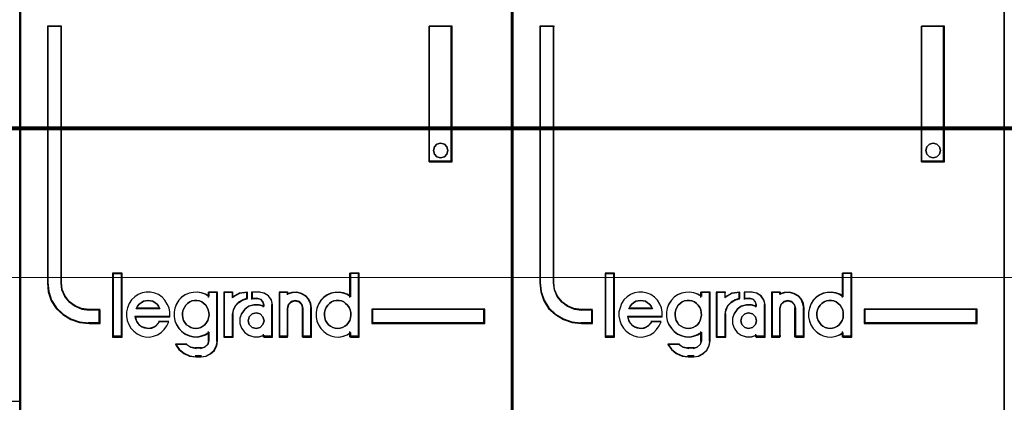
# Model space of a CAD drawing. Header units: millimetres. Extents: x -1290 to 1795, y -4192 to -1311.
# Tile 892 of 1056: x 1442.83 to 1450.02, y -2259.67 to -2256.88. Entities that reach past the tile are written whole.
import ezdxf

# ---------------------------------------------------------------- set-up
doc = ezdxf.new("R2010")
doc.units = ezdxf.units.MM
doc.layers.add('30', color=7, linetype='Continuous')
doc.layers.add('45', color=7, linetype='Continuous')
doc.layers.add('Aparatura', color=7, linetype='Continuous', lineweight=13)

# ---------------------------------------------------------------- blocks, each defined once
blk = doc.blocks.new('*U276')
at = {"layer": '45', "color": 7}
blk.add_lwpolyline([(540.381716, -233.620833), (468.360898, -233.620833), (468.360898, -315.649396), (540.381716, -315.649396), (540.381716, -233.620833)], close=True, dxfattribs=at)
at = {"layer": '45', "color": 139}
blk.add_lwpolyline([(540.381716, -233.620833), (468.360898, -233.620833), (468.360898, -315.649396), (540.381716, -315.649396), (540.381716, -233.620833)], close=True, dxfattribs=at)
blk.add_lwpolyline([(468.360898, -296.841682), (540.381716, -296.841682)], dxfattribs=at)
blk = doc.blocks.new('*U279')
at = {"layer": '45', "color": 7}
for points in [[(135.643266, -383.712671), (117.670287, -383.712671), (117.670287, -465.443183), (135.643266, -465.443183), (135.643266, -383.712671)], [(135.623572, -383.730625), (117.68819, -383.730625), (117.68819, -465.425228), (135.623572, -465.425228), (135.623572, -383.730625)], [(120.593872, -443.793216), (120.593872, -443.30396), (120.191973, -443.30396), (119.920266, -443.265479), (119.682522, -443.161031), (119.473082, -443.012605), (119.308926, -442.809207), (119.201375, -442.567327), (119.173072, -442.303459), (119.173072, -432.92514), (118.669283, -432.92514), (118.669283, -442.303459), (118.703246, -442.638792), (118.810797, -442.957633), (118.991935, -443.237993), (119.240999, -443.468877), (119.529687, -443.64479), (119.846679, -443.754735), (120.191973, -443.793216), (120.593872, -443.793216)], [(132.612261, -432.92514), (132.612261, -437.887863), (133.450129, -437.887863), (133.450129, -432.92514), (132.612261, -432.92514)], [(133.265565, -437.339083), (133.301533, -437.468996), (133.265565, -437.61072), (133.169653, -437.699297), (133.031778, -437.740633), (132.899898, -437.699297), (132.803986, -437.61072), (132.768019, -437.468996), (132.803986, -437.339083), (132.899898, -437.238695), (133.031778, -437.209169), (133.169653, -437.238695), (133.265565, -437.339083)], [(121.379821, -444.267224), (121.379821, -441.976184), (121.073677, -441.976184), (121.073677, -444.267224), (121.379821, -444.267224)], [(134.644269, -443.267138), (130.521172, -443.267138), (130.521172, -443.793216), (134.644269, -443.793216), (134.644269, -443.267138)]]:
    blk.add_lwpolyline(points, close=True, dxfattribs=at)
at = {"layer": '45', "color": 139}
for points in [[(135.643266, -383.712671), (117.670287, -383.712671), (117.670287, -465.443183), (135.643266, -465.443183), (135.643266, -383.712671)], [(133.301533, -437.468996), (133.265565, -437.339083), (133.169653, -437.238695), (133.031778, -437.209169), (132.899898, -437.238695), (132.803986, -437.339083), (132.768019, -437.468996), (132.803986, -437.61072), (132.899898, -437.699297), (133.031778, -437.740633), (133.169653, -437.699297), (133.265565, -437.61072), (133.301533, -437.468996)], [(124.086373, -443.978151), (124.184563, -443.966783), (124.271202, -443.938362), (124.352064, -443.89289), (124.421375, -443.836049), (124.48491, -443.756473), (124.525341, -443.68258), (124.554221, -443.585951), (124.577324, -443.489322), (124.565773, -443.392693), (124.548445, -443.296064), (124.508014, -443.210804), (124.456031, -443.119859), (124.38672, -443.057334), (124.311633, -443.006178), (124.224995, -442.966389), (124.13258, -442.949337), (124.045942, -442.949337), (123.947751, -442.966389), (123.872665, -443.006178), (123.791802, -443.057334), (123.722491, -443.119859), (123.676284, -443.210804), (123.635853, -443.296064), (123.606973, -443.392693), (123.606973, -443.489322), (123.618525, -443.585951), (123.647405, -443.68258), (123.693612, -443.756473), (123.751371, -443.836049), (123.832233, -443.89289), (123.913096, -443.938362), (123.999735, -443.966783), (124.086373, -443.978151)], [(129.269742, -443.978151), (129.362234, -443.966783), (129.448946, -443.938362), (129.535658, -443.89289), (129.605027, -443.836049), (129.662835, -443.756473), (129.714862, -443.68258), (129.743766, -443.585951), (129.749546, -443.489322), (129.749546, -443.392693), (129.732204, -443.296064), (129.691739, -443.210804), (129.633931, -443.119859), (129.564561, -443.057334), (129.495192, -443.006178), (129.40848, -442.966389), (129.321769, -442.949337), (129.223496, -442.949337), (129.136784, -442.966389), (129.050072, -443.006178), (128.969141, -443.057334), (128.911334, -443.119859), (128.853526, -443.210804), (128.81306, -443.296064), (128.789937, -443.392693), (128.789937, -443.489322), (128.801499, -443.585951), (128.830403, -443.68258), (128.88243, -443.756473), (128.940237, -443.836049), (129.009607, -443.89289), (129.096318, -443.938362), (129.18303, -443.966783), (129.269742, -443.978151)], [(126.586059, -443.690873), (126.544498, -443.550165), (126.437627, -443.444635), (126.295132, -443.403595), (126.152638, -443.444635), (126.045767, -443.550165), (126.004206, -443.690873), (126.045767, -443.83158), (126.152638, -443.937111), (126.295132, -443.978151), (126.437627, -443.937111), (126.544498, -443.83158), (126.586059, -443.690873)]]:
    blk.add_lwpolyline(points, close=True, dxfattribs=at)
for points in [[(118.669283, -432.92514), (118.669283, -442.308349)], [(118.669283, -432.92514), (119.201007, -432.92514)], [(119.16162, -432.92514), (119.16162, -442.308349)], [(132.612261, -437.887863), (132.612261, -432.92514)], [(132.612261, -432.92514), (133.450129, -432.92514)], [(133.412532, -437.887863), (133.412532, -432.92514)], [(132.612261, -437.850158), (133.450129, -437.850158)], [(118.669283, -442.270644), (118.703425, -442.613363), (118.811543, -442.939227), (118.993636, -443.225763), (119.244014, -443.461733), (119.534225, -443.64152), (119.852888, -443.753887), (120.200003, -443.793216)], [(119.16162, -442.270644), (119.190464, -442.5434), (119.300071, -442.793426), (119.467366, -443.003675), (119.680811, -443.157101), (119.923101, -443.265067), (120.200003, -443.304843)], [(121.053983, -441.958229), (121.053983, -444.285179)], [(121.053983, -441.958229), (121.397724, -441.958229)], [(121.360127, -441.958229), (121.360127, -444.285179)], [(129.710159, -441.958229), (129.710159, -442.839813)], [(129.710159, -441.958229), (130.061061, -441.958229)], [(130.021674, -441.958229), (130.021674, -444.285179)], [(123.141491, -443.545046), (123.141491, -443.382442), (123.113027, -443.219837), (123.050404, -443.07966), (122.96501, -442.945091), (122.862537, -442.832949), (122.725906, -442.737629), (122.589276, -442.681559), (122.435566, -442.642309), (122.281856, -442.642309), (122.128147, -442.670345), (121.985823, -442.726415), (121.860578, -442.821735), (121.741027, -442.928269), (121.655632, -443.062839), (121.598703, -443.21423), (121.558852, -443.36562), (121.558852, -443.528225), (121.587317, -443.679616), (121.644246, -443.831007), (121.723948, -443.959969), (121.826421, -444.077717), (121.951666, -444.173037), (122.099682, -444.240322), (122.242006, -444.273965), (122.395715, -444.285179), (122.549425, -444.257143), (122.697442, -444.201073), (122.828379, -444.116967), (122.936545, -444.010433), (123.033325, -443.875863), (123.101641, -443.735687)], [(124.577324, -442.804914), (124.439982, -442.720808), (124.296916, -442.670345), (124.148128, -442.642309), (123.993618, -442.653523), (123.850552, -442.681559), (123.701764, -442.748843), (123.575867, -442.832949), (123.47286, -442.945091), (123.381298, -443.07966), (123.324072, -443.231051), (123.295458, -443.382442), (123.295458, -443.545046), (123.324072, -443.696437), (123.381298, -443.836614), (123.47286, -443.971183), (123.575867, -444.083324), (123.701764, -444.178644), (123.850552, -444.240322), (123.993618, -444.273965), (124.148128, -444.285179), (124.296916, -444.257143), (124.439982, -444.201073), (124.577324, -444.116967)], [(124.539728, -442.642309), (124.539728, -442.839813)], [(124.539728, -442.642309), (124.888839, -442.642309)], [(124.849452, -442.642309), (124.849452, -444.432409)], [(125.110839, -442.642309), (125.110839, -444.285179)], [(125.110839, -442.642309), (125.45995, -442.642309)], [(125.975561, -442.642309), (125.684086, -442.689339), (125.422353, -442.850586)], [(125.422353, -442.642309), (125.422353, -442.850586)], [(125.937964, -442.642309), (125.937964, -442.909837)], [(126.131318, -442.642309), (126.131318, -442.909837)], [(126.42493, -442.642309), (126.131318, -442.642309)], [(126.897574, -443.134272), (126.855554, -442.9446), (126.7415, -442.784564), (126.579424, -442.6838), (126.387334, -442.642309)], [(127.130315, -442.642309), (127.130315, -444.285179)], [(127.130315, -442.642309), (127.468684, -442.642309)], [(128.322665, -443.256365), (128.293717, -443.080921), (128.224244, -442.911324), (128.108455, -442.782665), (127.952139, -442.694943), (127.784245, -442.642309), (127.598982, -442.654006), (127.431088, -442.712487)], [(127.431088, -442.642309), (127.431088, -442.746447)], [(129.749546, -442.804914), (129.623544, -442.720808), (129.480359, -442.670345), (129.32572, -442.642309), (129.17108, -442.653523), (129.022168, -442.681559), (128.890438, -442.748843), (128.764435, -442.832949), (128.655615, -442.945091), (128.569704, -443.07966), (128.51243, -443.231051), (128.483793, -443.382442), (128.483793, -443.545046), (128.51243, -443.696437), (128.569704, -443.836614), (128.655615, -443.971183), (128.764435, -444.083324), (128.890438, -444.178644), (129.022168, -444.240322), (129.17108, -444.273965), (129.32572, -444.285179), (129.480359, -444.257143), (129.623544, -444.201073), (129.749546, -444.116967)], [(122.779848, -443.256365), (122.733419, -443.162377), (122.675384, -443.087187), (122.605742, -443.03706), (122.524493, -442.980667), (122.437441, -442.961869), (122.350388, -442.949337), (122.263335, -442.961869), (122.182086, -442.980667), (122.095034, -443.03706), (122.025392, -443.087187), (121.967357, -443.162377), (121.915125, -443.256365)], [(125.975561, -442.872131), (125.803055, -442.924805), (125.654344, -443.012594), (125.529426, -443.141351), (125.452096, -443.311076), (125.422353, -443.480801)], [(126.131318, -442.872131), (126.353318, -442.872131)], [(126.586059, -443.134272), (126.541002, -443.006399), (126.444453, -442.9041), (126.315721, -442.872131)], [(128.01294, -443.256365), (127.971379, -443.099718), (127.876383, -442.993198), (127.722014, -442.949337), (127.579519, -442.993198), (127.472649, -443.099718), (127.431088, -443.256365)], [(120.160616, -443.267138), (120.593872, -443.267138)], [(120.554485, -443.267138), (120.554485, -443.793216)], [(120.554485, -443.267138), (120.554485, -443.793216)], [(121.915125, -443.216865), (122.779848, -443.216865)], [(126.586059, -443.163994), (126.40062, -443.10734), (126.215181, -443.10734), (126.023947, -443.163994), (125.879072, -443.271636), (125.763173, -443.424601), (125.705223, -443.594562), (125.705223, -443.787184), (125.763173, -443.957145), (125.879072, -444.115775), (126.023947, -444.217752), (126.215181, -444.274406), (126.40062, -444.274406), (126.586059, -444.217752)], [(126.548462, -443.096567), (126.548462, -443.200705)], [(126.858187, -443.096567), (126.858187, -444.285179)], [(127.431088, -443.216865), (127.431088, -444.285179)], [(127.973553, -443.216865), (127.973553, -444.285179)], [(128.285068, -443.216865), (128.285068, -444.285179)], [(130.521172, -443.267138), (134.644269, -443.267138)], [(130.521172, -443.267138), (130.521172, -443.793216)], [(134.604882, -443.793216), (134.604882, -443.267138)], [(121.870367, -443.523893), (123.141491, -443.523893)], [(121.870367, -443.523893), (121.899373, -443.613549), (121.928378, -443.703205), (121.986389, -443.786884), (122.0444, -443.858609), (122.125615, -443.91838), (122.212631, -443.948265), (122.299648, -443.966196), (122.392465, -443.978151), (122.479481, -443.960219), (122.554896, -443.930334), (122.636111, -443.87654), (122.705724, -443.804815), (122.763735, -443.727113)], [(122.724348, -443.710623), (123.102104, -443.710623)], [(125.110839, -444.285179), (125.45995, -444.285179), (125.45995, -443.4413)], [(120.160616, -443.753715), (120.593872, -443.753715)], [(124.539728, -444.082289), (124.539728, -444.432409)], [(129.710159, -444.082289), (129.710159, -444.285179)], [(130.521172, -443.753715), (134.644269, -443.753715)], [(121.053983, -444.247473), (121.397724, -444.247473)], [(124.2676, -445.008759), (124.45693, -444.979519), (124.622594, -444.891796), (124.764591, -444.763137), (124.85334, -444.581844), (124.888839, -444.394703)], [(124.2676, -444.701731), (124.412981, -444.65787), (124.533078, -444.55135), (124.577324, -444.394703)], [(126.548462, -444.181041), (126.548462, -444.285179)], [(126.548462, -444.247473), (126.897574, -444.247473)], [(127.130315, -444.247473), (127.468684, -444.247473)], [(127.973553, -444.247473), (128.322665, -444.247473)], [(129.710159, -444.247473), (130.061061, -444.247473)], [(123.345587, -444.532956), (123.480205, -444.729225), (123.661647, -444.877913), (123.878206, -444.979022), (124.106471, -445.008759)], [(123.345587, -444.532956), (123.768102, -444.532956)], [(123.728715, -444.532956), (123.908304, -444.652505), (124.106471, -444.701731)], [(124.067084, -444.664026), (124.305196, -444.664026)], [(124.305196, -444.971054), (124.067084, -444.971054)]]:
    blk.add_lwpolyline(points, dxfattribs=at)
at = {"layer": '45', "color": 1}
for points in [[(120.593872, -443.793216), (120.593872, -443.30396), (120.191973, -443.30396), (119.920266, -443.265479), (119.682522, -443.161031), (119.473082, -443.012605), (119.308926, -442.809207), (119.201375, -442.567327), (119.173072, -442.303459), (119.173072, -432.92514), (118.669283, -432.92514), (118.669283, -442.303459), (118.703246, -442.638792), (118.810797, -442.957633), (118.991935, -443.237993), (119.240999, -443.468877), (119.529687, -443.64479), (119.846679, -443.754735), (120.191973, -443.793216), (120.593872, -443.793216)], [(120.575969, -443.773465), (120.575969, -443.285988), (120.181547, -443.285988), (119.914895, -443.247647), (119.681575, -443.143578), (119.476031, -442.995692), (119.314929, -442.793033), (119.209379, -442.552033), (119.181603, -442.289123), (119.181603, -432.944891), (118.687186, -432.944891), (118.687186, -442.289123), (118.720517, -442.623237), (118.826067, -442.940919), (119.003835, -443.22026), (119.248266, -443.450306), (119.531583, -443.625579), (119.842677, -443.735124), (120.181547, -443.773465), (120.575969, -443.773465)], [(134.644269, -443.267138), (130.521172, -443.267138), (130.521172, -443.793216), (134.644269, -443.793216), (134.644269, -443.267138)]]:
    blk.add_lwpolyline(points, close=True, dxfattribs=at)
at = {"layer": '45', "color": 59}
for points in [[(132.612261, -432.92514), (132.612261, -437.887863), (133.450129, -437.887863), (133.450129, -432.92514), (132.612261, -432.92514)], [(133.265565, -437.339083), (133.301533, -437.468996), (133.265565, -437.61072), (133.169653, -437.699297), (133.031778, -437.740633), (132.899898, -437.699297), (132.803986, -437.61072), (132.768019, -437.468996), (132.803986, -437.339083), (132.899898, -437.238695), (133.031778, -437.209169), (133.169653, -437.238695), (133.265565, -437.339083)], [(121.397724, -444.285179), (121.397724, -441.958229), (121.053983, -441.958229), (121.053983, -444.285179), (121.397724, -444.285179)], [(128.483793, -443.388913), (128.483793, -443.550353), (128.512264, -443.700658), (128.569205, -443.839829), (128.654616, -443.973434), (128.762805, -444.084772), (128.888075, -444.179408), (129.019039, -444.240644), (129.167086, -444.274045), (129.320827, -444.285179), (129.474568, -444.257344), (129.616921, -444.201676), (129.742191, -444.118173), (129.742191, -444.285179), (130.061061, -444.285179), (130.061061, -441.958229), (129.742191, -441.958229), (129.742191, -442.815526), (129.616921, -442.732023), (129.474568, -442.681922), (129.320827, -442.654087), (129.167086, -442.665221), (129.019039, -442.693055), (128.888075, -442.759858), (128.762805, -442.843361), (128.654616, -442.954698), (128.569205, -443.088303), (128.512264, -443.238608), (128.483793, -443.388913)], [(121.558852, -443.528225), (121.587317, -443.679616), (121.644246, -443.831007), (121.723948, -443.959969), (121.826421, -444.077717), (121.951666, -444.173037), (122.099682, -444.240322), (122.242006, -444.273965), (122.395715, -444.285179), (122.549425, -444.257143), (122.697442, -444.201073), (122.828379, -444.116967), (122.936545, -444.010433), (123.033325, -443.875863), (123.101641, -443.735687), (122.754371, -443.735687), (122.697442, -443.808578), (122.629126, -443.875863), (122.549425, -443.926327), (122.475417, -443.954362), (122.390022, -443.971183), (122.298935, -443.959969), (122.213541, -443.943148), (122.128147, -443.915113), (122.048446, -443.859042), (121.991516, -443.791757), (121.934587, -443.713258), (121.906122, -443.629152), (121.877657, -443.545046), (123.141491, -443.545046), (123.141491, -443.382442), (123.113027, -443.219837), (123.050404, -443.07966), (122.96501, -442.945091), (122.862537, -442.832949), (122.725906, -442.737629), (122.589276, -442.681559), (122.435566, -442.642309), (122.281856, -442.642309), (122.128147, -442.670345), (121.985823, -442.726415), (121.860578, -442.821735), (121.741027, -442.928269), (121.655632, -443.062839), (121.598703, -443.21423), (121.558852, -443.36562), (121.558852, -443.528225)], [(123.380818, -443.076622), (123.323912, -443.226962), (123.295458, -443.377301), (123.295458, -443.538776), (123.323912, -443.689115), (123.380818, -443.828318), (123.471868, -443.961953), (123.5743, -444.073316), (123.699494, -444.167974), (123.847451, -444.229223), (123.989717, -444.262632), (124.143365, -444.273768), (124.291322, -444.245927), (124.433588, -444.190246), (124.570163, -444.106724), (124.570163, -444.424107), (124.530329, -444.56331), (124.422206, -444.657968), (124.291322, -444.696945), (124.086458, -444.696945), (123.904358, -444.657968), (123.739329, -444.56331), (123.346674, -444.56331), (123.477559, -444.747058), (123.653969, -444.886261), (123.864523, -444.980919), (124.086458, -445.008759), (124.291322, -445.008759), (124.473422, -444.980919), (124.63276, -444.897397), (124.769336, -444.774898), (124.854696, -444.602287), (124.888839, -444.424107), (124.888839, -442.642309), (124.570163, -442.642309), (124.570163, -442.803785), (124.433588, -442.720263), (124.291322, -442.67015), (124.143365, -442.642309), (123.989717, -442.653445), (123.847451, -442.681286), (123.699494, -442.748103), (123.5743, -442.831625), (123.471868, -442.942988), (123.380818, -443.076622)], [(125.110839, -442.642309), (125.110839, -444.285179), (125.435835, -444.285179), (125.435835, -443.46094), (125.464852, -443.298336), (125.540298, -443.135731), (125.662172, -443.012375), (125.807259, -442.928269), (125.975561, -442.877806), (125.975561, -442.642309), (125.691189, -442.681559), (125.435835, -442.816128), (125.435835, -442.642309), (125.110839, -442.642309)], [(125.128742, -442.660264), (125.128742, -444.267224), (125.440281, -444.267224), (125.440281, -443.461002), (125.468097, -443.301951), (125.540418, -443.1429), (125.657245, -443.022241), (125.796325, -442.939974), (125.957658, -442.890613), (125.957658, -442.660264), (125.685061, -442.698656), (125.440281, -442.830284), (125.440281, -442.660264), (125.128742, -442.660264)], [(125.762548, -443.432905), (125.705223, -443.601117), (125.705223, -443.791757), (125.762548, -443.959969), (125.877197, -444.116967), (126.020508, -444.217894), (126.209679, -444.273965), (126.393118, -444.273965), (126.576556, -444.217894), (126.576556, -444.285179), (126.897574, -444.285179), (126.897574, -443.107695), (126.857446, -442.928269), (126.74853, -442.776879), (126.593754, -442.681559), (126.410315, -442.642309), (126.146622, -442.642309), (126.146622, -442.877806), (126.335793, -442.877806), (126.450442, -442.905841), (126.536429, -442.995554), (126.576556, -443.107695), (126.576556, -443.17498), (126.393118, -443.11891), (126.209679, -443.11891), (126.020508, -443.17498), (125.877197, -443.281514), (125.762548, -443.432905)], [(127.130315, -442.642309), (127.130315, -444.285179), (127.439867, -444.285179), (127.439867, -443.231051), (127.479994, -443.090874), (127.583178, -442.995554), (127.720757, -442.956305), (127.869801, -442.995554), (127.96152, -443.090874), (128.001647, -443.231051), (128.001647, -444.285179), (128.322665, -444.285179), (128.322665, -443.231051), (128.294003, -443.062839), (128.225213, -442.900234), (128.110564, -442.776879), (127.955788, -442.692773), (127.789547, -442.642309), (127.606108, -442.653523), (127.439867, -442.709594), (127.439867, -442.642309), (127.130315, -442.642309)], [(127.150008, -442.660264), (127.150008, -444.267224), (127.4498, -444.267224), (127.4498, -443.236137), (127.488662, -443.099024), (127.588592, -443.005788), (127.721833, -442.967396), (127.866177, -443.005788), (127.955005, -443.099024), (127.993866, -443.236137), (127.993866, -444.267224), (128.304762, -444.267224), (128.304762, -443.236137), (128.277003, -443.071602), (128.210383, -442.912551), (128.099349, -442.791892), (127.949453, -442.709625), (127.788454, -442.660264), (127.610799, -442.671233), (127.4498, -442.726078), (127.4498, -442.660264), (127.150008, -442.660264)], [(122.733419, -443.162377), (122.779848, -443.256365), (121.915125, -443.256365), (121.967357, -443.162377), (122.025392, -443.087187), (122.095034, -443.03706), (122.182086, -442.980667), (122.263335, -442.961869), (122.350388, -442.949337), (122.437441, -442.961869), (122.524493, -442.980667), (122.605742, -443.03706), (122.675384, -443.087187), (122.733419, -443.162377)], [(122.779848, -443.256365), (121.915125, -443.256365), (121.967357, -443.162377), (122.025392, -443.087187), (122.095034, -443.03706), (122.182086, -442.980667), (122.263335, -442.961869), (122.350388, -442.949337), (122.437441, -442.961869), (122.524493, -442.980667), (122.605742, -443.03706), (122.675384, -443.087187), (122.733419, -443.162377), (122.779848, -443.256365)], [(124.48491, -443.756473), (124.421375, -443.836049), (124.352064, -443.89289), (124.271202, -443.938362), (124.184563, -443.966783), (124.086373, -443.978151), (123.999735, -443.966783), (123.913096, -443.938362), (123.832233, -443.89289), (123.751371, -443.836049), (123.693612, -443.756473), (123.647405, -443.68258), (123.618525, -443.585951), (123.606973, -443.489322), (123.606973, -443.392693), (123.635853, -443.296064), (123.676284, -443.210804), (123.722491, -443.119859), (123.791802, -443.057334), (123.872665, -443.006178), (123.947751, -442.966389), (124.045942, -442.949337), (124.13258, -442.949337), (124.224995, -442.966389), (124.311633, -443.006178), (124.38672, -443.057334), (124.456031, -443.119859), (124.508014, -443.210804), (124.548445, -443.296064), (124.565773, -443.392693), (124.577324, -443.489322), (124.554221, -443.585951), (124.525341, -443.68258), (124.48491, -443.756473)], [(123.676284, -443.210804), (123.722491, -443.119859), (123.791802, -443.057334), (123.872665, -443.006178), (123.947751, -442.966389), (124.045942, -442.949337), (124.13258, -442.949337), (124.224995, -442.966389), (124.311633, -443.006178), (124.38672, -443.057334), (124.456031, -443.119859), (124.508014, -443.210804), (124.548445, -443.296064), (124.565773, -443.392693), (124.577324, -443.489322), (124.554221, -443.585951), (124.525341, -443.68258), (124.48491, -443.756473), (124.421375, -443.836049), (124.352064, -443.89289), (124.271202, -443.938362), (124.184563, -443.966783), (124.086373, -443.978151), (123.999735, -443.966783), (123.913096, -443.938362), (123.832233, -443.89289), (123.751371, -443.836049), (123.693612, -443.756473), (123.647405, -443.68258), (123.618525, -443.585951), (123.606973, -443.489322), (123.606973, -443.392693), (123.635853, -443.296064), (123.676284, -443.210804)], [(129.40848, -442.966389), (129.495192, -443.006178), (129.564561, -443.057334), (129.633931, -443.119859), (129.691739, -443.210804), (129.732204, -443.296064), (129.749546, -443.392693), (129.749546, -443.489322), (129.743766, -443.585951), (129.714862, -443.68258), (129.662835, -443.756473), (129.605027, -443.836049), (129.535658, -443.89289), (129.448946, -443.938362), (129.362234, -443.966783), (129.269742, -443.978151), (129.18303, -443.966783), (129.096318, -443.938362), (129.009607, -443.89289), (128.940237, -443.836049), (128.88243, -443.756473), (128.830403, -443.68258), (128.801499, -443.585951), (128.789937, -443.489322), (128.789937, -443.392693), (128.81306, -443.296064), (128.853526, -443.210804), (128.911334, -443.119859), (128.969141, -443.057334), (129.050072, -443.006178), (129.136784, -442.966389), (129.223496, -442.949337), (129.321769, -442.949337), (129.40848, -442.966389)], [(128.81306, -443.296064), (128.853526, -443.210804), (128.911334, -443.119859), (128.969141, -443.057334), (129.050072, -443.006178), (129.136784, -442.966389), (129.223496, -442.949337), (129.321769, -442.949337), (129.40848, -442.966389), (129.495192, -443.006178), (129.564561, -443.057334), (129.633931, -443.119859), (129.691739, -443.210804), (129.732204, -443.296064), (129.749546, -443.392693), (129.749546, -443.489322), (129.743766, -443.585951), (129.714862, -443.68258), (129.662835, -443.756473), (129.605027, -443.836049), (129.535658, -443.89289), (129.448946, -443.938362), (129.362234, -443.966783), (129.269742, -443.978151), (129.18303, -443.966783), (129.096318, -443.938362), (129.009607, -443.89289), (128.940237, -443.836049), (128.88243, -443.756473), (128.830403, -443.68258), (128.801499, -443.585951), (128.789937, -443.489322), (128.789937, -443.392693), (128.81306, -443.296064)], [(134.624576, -443.285093), (130.539076, -443.285093), (130.539076, -443.773465), (134.624576, -443.773465), (134.624576, -443.285093)], [(126.544498, -443.550165), (126.586059, -443.690873), (126.544498, -443.83158), (126.437627, -443.937111), (126.295132, -443.978151), (126.152638, -443.937111), (126.045767, -443.83158), (126.004206, -443.690873), (126.045767, -443.550165), (126.152638, -443.444635), (126.295132, -443.403595), (126.437627, -443.444635), (126.544498, -443.550165)], [(126.004206, -443.690873), (126.045767, -443.550165), (126.152638, -443.444635), (126.295132, -443.403595), (126.437627, -443.444635), (126.544498, -443.550165), (126.586059, -443.690873), (126.544498, -443.83158), (126.437627, -443.937111), (126.295132, -443.978151), (126.152638, -443.937111), (126.045767, -443.83158), (126.004206, -443.690873)]]:
    blk.add_lwpolyline(points, close=True, dxfattribs=at)
blk = doc.blocks.new('*U280')
at = {"layer": '45', "color": 7}
for points in [[(153.628777, -383.712671), (135.655798, -383.712671), (135.655798, -465.443183), (153.628777, -465.443183), (153.628777, -383.712671)], [(138.579383, -443.793216), (138.579383, -443.30396), (138.177484, -443.30396), (137.905777, -443.265479), (137.668034, -443.161031), (137.458593, -443.012605), (137.294437, -442.809207), (137.186886, -442.567327), (137.158583, -442.303459), (137.158583, -432.92514), (136.654794, -432.92514), (136.654794, -442.303459), (136.688757, -442.638792), (136.796308, -442.957633), (136.977446, -443.237993), (137.22651, -443.468877), (137.515198, -443.64479), (137.83219, -443.754735), (138.177484, -443.793216), (138.579383, -443.793216)], [(150.599562, -432.92514), (150.599562, -437.887863), (151.43743, -437.887863), (151.43743, -432.92514), (150.599562, -432.92514)], [(151.251197, -437.339083), (151.287044, -437.468996), (151.251197, -437.61072), (151.155606, -437.699297), (151.018195, -437.740633), (150.886757, -437.699297), (150.791166, -437.61072), (150.75532, -437.468996), (150.791166, -437.339083), (150.886757, -437.238695), (151.018195, -437.209169), (151.155606, -437.238695), (151.251197, -437.339083)], [(139.367122, -444.267224), (139.367122, -441.976184), (139.059188, -441.976184), (139.059188, -444.267224), (139.367122, -444.267224)], [(152.62978, -443.267138), (148.506683, -443.267138), (148.506683, -443.793216), (152.62978, -443.793216), (152.62978, -443.267138)]]:
    blk.add_lwpolyline(points, close=True, dxfattribs=at)
at = {"layer": '45', "color": 139}
for points in [[(153.628777, -383.712671), (135.655798, -383.712671), (135.655798, -465.443183), (153.628777, -465.443183), (153.628777, -383.712671)], [(151.287044, -437.468996), (151.251197, -437.339083), (151.155606, -437.238695), (151.018195, -437.209169), (150.886757, -437.238695), (150.791166, -437.339083), (150.75532, -437.468996), (150.791166, -437.61072), (150.886757, -437.699297), (151.018195, -437.740633), (151.155606, -437.699297), (151.251197, -437.61072), (151.287044, -437.468996)], [(142.073674, -443.978151), (142.171865, -443.966783), (142.258503, -443.938362), (142.339366, -443.89289), (142.408677, -443.836049), (142.472211, -443.756473), (142.512643, -443.68258), (142.541522, -443.585951), (142.564626, -443.489322), (142.553074, -443.392693), (142.535746, -443.296064), (142.495315, -443.210804), (142.443332, -443.119859), (142.374021, -443.057334), (142.298934, -443.006178), (142.212296, -442.966389), (142.119882, -442.949337), (142.033243, -442.949337), (141.935053, -442.966389), (141.859966, -443.006178), (141.779104, -443.057334), (141.709793, -443.119859), (141.663586, -443.210804), (141.623154, -443.296064), (141.594275, -443.392693), (141.594275, -443.489322), (141.605827, -443.585951), (141.634706, -443.68258), (141.680913, -443.756473), (141.738672, -443.836049), (141.819535, -443.89289), (141.900397, -443.938362), (141.987036, -443.966783), (142.073674, -443.978151)], [(147.256148, -443.978151), (147.348813, -443.966783), (147.435686, -443.938362), (147.52256, -443.89289), (147.592059, -443.836049), (147.649974, -443.756473), (147.702098, -443.68258), (147.731056, -443.585951), (147.736848, -443.489322), (147.736848, -443.392693), (147.719473, -443.296064), (147.678932, -443.210804), (147.621016, -443.119859), (147.551518, -443.057334), (147.482019, -443.006178), (147.395146, -442.966389), (147.308272, -442.949337), (147.209815, -442.949337), (147.122942, -442.966389), (147.036069, -443.006178), (146.954987, -443.057334), (146.897071, -443.119859), (146.839155, -443.210804), (146.798615, -443.296064), (146.775448, -443.392693), (146.775448, -443.489322), (146.787031, -443.585951), (146.815989, -443.68258), (146.868113, -443.756473), (146.926029, -443.836049), (146.995528, -443.89289), (147.082401, -443.938362), (147.169275, -443.966783), (147.256148, -443.978151)], [(144.57336, -443.690873), (144.531799, -443.550165), (144.424928, -443.444635), (144.282434, -443.403595), (144.139939, -443.444635), (144.033068, -443.550165), (143.991507, -443.690873), (144.033068, -443.83158), (144.139939, -443.937111), (144.282434, -443.978151), (144.424928, -443.937111), (144.531799, -443.83158), (144.57336, -443.690873)]]:
    blk.add_lwpolyline(points, close=True, dxfattribs=at)
at = {"layer": '45', "color": 59}
for points in [[(153.610873, -383.730625), (135.673701, -383.730625), (135.673701, -465.425228), (153.610873, -465.425228), (153.610873, -383.730625)], [(150.599562, -432.92514), (150.599562, -437.887863), (151.43743, -437.887863), (151.43743, -432.92514), (150.599562, -432.92514)], [(151.251197, -437.339083), (151.287044, -437.468996), (151.251197, -437.61072), (151.155606, -437.699297), (151.018195, -437.740633), (150.886757, -437.699297), (150.791166, -437.61072), (150.75532, -437.468996), (150.791166, -437.339083), (150.886757, -437.238695), (151.018195, -437.209169), (151.155606, -437.238695), (151.251197, -437.339083)], [(139.385025, -444.285179), (139.385025, -441.958229), (139.041285, -441.958229), (139.041285, -444.285179), (139.385025, -444.285179)], [(146.471095, -443.388913), (146.471095, -443.550353), (146.499533, -443.700658), (146.556409, -443.839829), (146.641724, -443.973434), (146.749789, -444.084772), (146.874917, -444.179408), (147.005733, -444.240644), (147.153612, -444.274045), (147.307178, -444.285179), (147.460745, -444.257344), (147.602936, -444.201676), (147.728064, -444.118173), (147.728064, -444.285179), (148.046572, -444.285179), (148.046572, -441.958229), (147.728064, -441.958229), (147.728064, -442.815526), (147.602936, -442.732023), (147.460745, -442.681922), (147.307178, -442.654087), (147.153612, -442.665221), (147.005733, -442.693055), (146.874917, -442.759858), (146.749789, -442.843361), (146.641724, -442.954698), (146.556409, -443.088303), (146.499533, -443.238608), (146.471095, -443.388913)], [(139.546154, -443.528225), (139.574586, -443.679616), (139.631451, -443.831007), (139.711062, -443.959969), (139.813419, -444.077717), (139.938523, -444.173037), (140.086372, -444.240322), (140.228534, -444.273965), (140.38207, -444.285179), (140.535606, -444.257143), (140.683455, -444.201073), (140.814245, -444.116967), (140.922288, -444.010433), (141.018959, -443.875863), (141.087197, -443.735687), (140.74032, -443.735687), (140.683455, -443.808578), (140.615217, -443.875863), (140.535606, -443.926327), (140.461681, -443.954362), (140.376384, -443.971183), (140.285399, -443.959969), (140.200102, -443.943148), (140.114804, -443.915113), (140.035193, -443.859042), (139.978328, -443.791757), (139.921463, -443.713258), (139.893031, -443.629152), (139.864598, -443.545046), (141.127002, -443.545046), (141.127002, -443.382442), (141.09857, -443.219837), (141.036018, -443.07966), (140.950721, -442.945091), (140.848364, -442.832949), (140.711887, -442.737629), (140.575411, -442.681559), (140.421876, -442.642309), (140.26834, -442.642309), (140.114804, -442.670345), (139.972642, -442.726415), (139.847538, -442.821735), (139.728122, -442.928269), (139.642824, -443.062839), (139.585959, -443.21423), (139.546154, -443.36562), (139.546154, -443.528225)], [(141.368024, -443.076622), (141.311181, -443.226962), (141.28276, -443.377301), (141.28276, -443.538776), (141.311181, -443.689115), (141.368024, -443.828318), (141.458972, -443.961953), (141.561288, -444.073316), (141.686342, -444.167974), (141.834132, -444.229223), (141.976239, -444.262632), (142.129713, -444.273768), (142.277504, -444.245927), (142.41961, -444.190246), (142.556032, -444.106724), (142.556032, -444.424107), (142.516243, -444.56331), (142.408242, -444.657968), (142.277504, -444.696945), (142.072871, -444.696945), (141.890975, -444.657968), (141.726131, -444.56331), (141.333918, -444.56331), (141.464656, -444.747058), (141.640868, -444.886261), (141.851185, -444.980919), (142.072871, -445.008759), (142.277504, -445.008759), (142.4594, -444.980919), (142.618559, -444.897397), (142.754981, -444.774898), (142.840245, -444.602287), (142.87435, -444.424107), (142.87435, -442.642309), (142.556032, -442.642309), (142.556032, -442.803785), (142.41961, -442.720263), (142.277504, -442.67015), (142.129713, -442.642309), (141.976239, -442.653445), (141.834132, -442.681286), (141.686342, -442.748103), (141.561288, -442.831625), (141.458972, -442.942988), (141.368024, -443.076622)], [(143.09814, -442.642309), (143.09814, -444.285179), (143.423136, -444.285179), (143.423136, -443.46094), (143.452154, -443.298336), (143.527599, -443.135731), (143.649473, -443.012375), (143.794561, -442.928269), (143.962862, -442.877806), (143.962862, -442.642309), (143.678491, -442.681559), (143.423136, -442.816128), (143.423136, -442.642309), (143.09814, -442.642309)], [(143.116043, -442.660264), (143.116043, -444.267224), (143.427582, -444.267224), (143.427582, -443.461002), (143.455398, -443.301951), (143.52772, -443.1429), (143.644547, -443.022241), (143.783627, -442.939974), (143.944959, -442.890613), (143.944959, -442.660264), (143.672363, -442.698656), (143.427582, -442.830284), (143.427582, -442.660264), (143.116043, -442.660264)], [(143.748059, -443.432905), (143.690734, -443.601117), (143.690734, -443.791757), (143.748059, -443.959969), (143.862708, -444.116967), (144.006019, -444.217894), (144.19519, -444.273965), (144.378629, -444.273965), (144.562067, -444.217894), (144.562067, -444.285179), (144.883085, -444.285179), (144.883085, -443.107695), (144.842957, -442.928269), (144.734041, -442.776879), (144.579265, -442.681559), (144.395826, -442.642309), (144.132133, -442.642309), (144.132133, -442.877806), (144.321304, -442.877806), (144.435953, -442.905841), (144.52194, -442.995554), (144.562067, -443.107695), (144.562067, -443.17498), (144.378629, -443.11891), (144.19519, -443.11891), (144.006019, -443.17498), (143.862708, -443.281514), (143.748059, -443.432905)], [(145.117616, -442.642309), (145.117616, -444.285179), (145.427168, -444.285179), (145.427168, -443.231051), (145.467296, -443.090874), (145.57048, -442.995554), (145.708059, -442.956305), (145.857102, -442.995554), (145.948822, -443.090874), (145.988949, -443.231051), (145.988949, -444.285179), (146.309966, -444.285179), (146.309966, -443.231051), (146.281304, -443.062839), (146.212514, -442.900234), (146.097865, -442.776879), (145.943089, -442.692773), (145.776848, -442.642309), (145.59341, -442.653523), (145.427168, -442.709594), (145.427168, -442.642309), (145.117616, -442.642309)], [(145.135519, -442.660264), (145.135519, -444.267224), (145.435776, -444.267224), (145.435776, -443.236137), (145.474698, -443.099024), (145.574783, -443.005788), (145.708231, -442.967396), (145.852799, -443.005788), (145.941764, -443.099024), (145.980686, -443.236137), (145.980686, -444.267224), (146.292063, -444.267224), (146.292063, -443.236137), (146.264261, -443.071602), (146.197538, -442.912551), (146.086332, -442.791892), (145.936203, -442.709625), (145.774954, -442.660264), (145.597025, -442.671233), (145.435776, -442.726078), (145.435776, -442.660264), (145.135519, -442.660264)], [(140.720625, -443.162377), (140.767149, -443.256365), (139.900636, -443.256365), (139.952976, -443.162377), (140.011131, -443.087187), (140.080917, -443.03706), (140.16815, -442.980667), (140.249567, -442.961869), (140.3368, -442.949337), (140.424033, -442.961869), (140.511266, -442.980667), (140.592683, -443.03706), (140.66247, -443.087187), (140.720625, -443.162377)], [(140.767149, -443.256365), (139.900636, -443.256365), (139.952976, -443.162377), (140.011131, -443.087187), (140.080917, -443.03706), (140.16815, -442.980667), (140.249567, -442.961869), (140.3368, -442.949337), (140.424033, -442.961869), (140.511266, -442.980667), (140.592683, -443.03706), (140.66247, -443.087187), (140.720625, -443.162377), (140.767149, -443.256365)], [(142.472211, -443.756473), (142.408677, -443.836049), (142.339366, -443.89289), (142.258503, -443.938362), (142.171865, -443.966783), (142.073674, -443.978151), (141.987036, -443.966783), (141.900397, -443.938362), (141.819535, -443.89289), (141.738672, -443.836049), (141.680913, -443.756473), (141.634706, -443.68258), (141.605827, -443.585951), (141.594275, -443.489322), (141.594275, -443.392693), (141.623154, -443.296064), (141.663586, -443.210804), (141.709793, -443.119859), (141.779104, -443.057334), (141.859966, -443.006178), (141.935053, -442.966389), (142.033243, -442.949337), (142.119882, -442.949337), (142.212296, -442.966389), (142.298934, -443.006178), (142.374021, -443.057334), (142.443332, -443.119859), (142.495315, -443.210804), (142.535746, -443.296064), (142.553074, -443.392693), (142.564626, -443.489322), (142.541522, -443.585951), (142.512643, -443.68258), (142.472211, -443.756473)], [(141.663586, -443.210804), (141.709793, -443.119859), (141.779104, -443.057334), (141.859966, -443.006178), (141.935053, -442.966389), (142.033243, -442.949337), (142.119882, -442.949337), (142.212296, -442.966389), (142.298934, -443.006178), (142.374021, -443.057334), (142.443332, -443.119859), (142.495315, -443.210804), (142.535746, -443.296064), (142.553074, -443.392693), (142.564626, -443.489322), (142.541522, -443.585951), (142.512643, -443.68258), (142.472211, -443.756473), (142.408677, -443.836049), (142.339366, -443.89289), (142.258503, -443.938362), (142.171865, -443.966783), (142.073674, -443.978151), (141.987036, -443.966783), (141.900397, -443.938362), (141.819535, -443.89289), (141.738672, -443.836049), (141.680913, -443.756473), (141.634706, -443.68258), (141.605827, -443.585951), (141.594275, -443.489322), (141.594275, -443.392693), (141.623154, -443.296064), (141.663586, -443.210804)], [(147.395146, -442.966389), (147.482019, -443.006178), (147.551518, -443.057334), (147.621016, -443.119859), (147.678932, -443.210804), (147.719473, -443.296064), (147.736848, -443.392693), (147.736848, -443.489322), (147.731056, -443.585951), (147.702098, -443.68258), (147.649974, -443.756473), (147.592059, -443.836049), (147.52256, -443.89289), (147.435686, -443.938362), (147.348813, -443.966783), (147.256148, -443.978151), (147.169275, -443.966783), (147.082401, -443.938362), (146.995528, -443.89289), (146.926029, -443.836049), (146.868113, -443.756473), (146.815989, -443.68258), (146.787031, -443.585951), (146.775448, -443.489322), (146.775448, -443.392693), (146.798615, -443.296064), (146.839155, -443.210804), (146.897071, -443.119859), (146.954987, -443.057334), (147.036069, -443.006178), (147.122942, -442.966389), (147.209815, -442.949337), (147.308272, -442.949337), (147.395146, -442.966389)], [(146.798615, -443.296064), (146.839155, -443.210804), (146.897071, -443.119859), (146.954987, -443.057334), (147.036069, -443.006178), (147.122942, -442.966389), (147.209815, -442.949337), (147.308272, -442.949337), (147.395146, -442.966389), (147.482019, -443.006178), (147.551518, -443.057334), (147.621016, -443.119859), (147.678932, -443.210804), (147.719473, -443.296064), (147.736848, -443.392693), (147.736848, -443.489322), (147.731056, -443.585951), (147.702098, -443.68258), (147.649974, -443.756473), (147.592059, -443.836049), (147.52256, -443.89289), (147.435686, -443.938362), (147.348813, -443.966783), (147.256148, -443.978151), (147.169275, -443.966783), (147.082401, -443.938362), (146.995528, -443.89289), (146.926029, -443.836049), (146.868113, -443.756473), (146.815989, -443.68258), (146.787031, -443.585951), (146.775448, -443.489322), (146.775448, -443.392693), (146.798615, -443.296064)], [(152.611877, -443.285093), (148.526377, -443.285093), (148.526377, -443.773465), (152.611877, -443.773465), (152.611877, -443.285093)], [(144.531799, -443.550165), (144.57336, -443.690873), (144.531799, -443.83158), (144.424928, -443.937111), (144.282434, -443.978151), (144.139939, -443.937111), (144.033068, -443.83158), (143.991507, -443.690873), (144.033068, -443.550165), (144.139939, -443.444635), (144.282434, -443.403595), (144.424928, -443.444635), (144.531799, -443.550165)], [(143.991507, -443.690873), (144.033068, -443.550165), (144.139939, -443.444635), (144.282434, -443.403595), (144.424928, -443.444635), (144.531799, -443.550165), (144.57336, -443.690873), (144.531799, -443.83158), (144.424928, -443.937111), (144.282434, -443.978151), (144.139939, -443.937111), (144.033068, -443.83158), (143.991507, -443.690873)]]:
    blk.add_lwpolyline(points, close=True, dxfattribs=at)
at = {"layer": '45', "color": 139}
for points in [[(136.654794, -432.92514), (136.654794, -442.308349)], [(136.654794, -432.92514), (137.186518, -432.92514)], [(137.148921, -432.92514), (137.148921, -442.308349)], [(150.599562, -437.887863), (150.599562, -432.92514)], [(150.599562, -432.92514), (151.43743, -432.92514)], [(151.398043, -437.887863), (151.398043, -432.92514)], [(150.599562, -437.850158), (151.43743, -437.850158)], [(136.654794, -442.270644), (136.688936, -442.613363), (136.797054, -442.939227), (136.979147, -443.225763), (137.229525, -443.461733), (137.519736, -443.64152), (137.838399, -443.753887), (138.185514, -443.793216)], [(137.148921, -442.270644), (137.177715, -442.5434), (137.287133, -442.793426), (137.45414, -443.003675), (137.667217, -443.157101), (137.909089, -443.265067), (138.185514, -443.304843)], [(139.041285, -441.958229), (139.041285, -444.285179)], [(139.041285, -441.958229), (139.385025, -441.958229)], [(139.345638, -441.958229), (139.345638, -444.285179)], [(147.697461, -441.958229), (147.697461, -442.839813)], [(147.697461, -441.958229), (148.046572, -441.958229)], [(148.008976, -441.958229), (148.008976, -444.285179)], [(141.127002, -443.545046), (141.127002, -443.382442), (141.09857, -443.219837), (141.036018, -443.07966), (140.950721, -442.945091), (140.848364, -442.832949), (140.711887, -442.737629), (140.575411, -442.681559), (140.421876, -442.642309), (140.26834, -442.642309), (140.114804, -442.670345), (139.972642, -442.726415), (139.847538, -442.821735), (139.728122, -442.928269), (139.642824, -443.062839), (139.585959, -443.21423), (139.546154, -443.36562), (139.546154, -443.528225), (139.574586, -443.679616), (139.631451, -443.831007), (139.711062, -443.959969), (139.813419, -444.077717), (139.938523, -444.173037), (140.086372, -444.240322), (140.228534, -444.273965), (140.38207, -444.285179), (140.535606, -444.257143), (140.683455, -444.201073), (140.814245, -444.116967), (140.922288, -444.010433), (141.018959, -443.875863), (141.087197, -443.735687)], [(142.564626, -442.804914), (142.427283, -442.720808), (142.284218, -442.670345), (142.13543, -442.642309), (141.980919, -442.653523), (141.837854, -442.681559), (141.689066, -442.748843), (141.563168, -442.832949), (141.460161, -442.945091), (141.368599, -443.07966), (141.311373, -443.231051), (141.28276, -443.382442), (141.28276, -443.545046), (141.311373, -443.696437), (141.368599, -443.836614), (141.460161, -443.971183), (141.563168, -444.083324), (141.689066, -444.178644), (141.837854, -444.240322), (141.980919, -444.273965), (142.13543, -444.285179), (142.284218, -444.257143), (142.427283, -444.201073), (142.564626, -444.116967)], [(142.525239, -442.642309), (142.525239, -442.839813)], [(142.525239, -442.642309), (142.87435, -442.642309)], [(142.836754, -442.642309), (142.836754, -444.432409)], [(143.09814, -442.642309), (143.09814, -444.285179)], [(143.09814, -442.642309), (143.447251, -442.642309)], [(143.962862, -442.642309), (143.670444, -442.689339), (143.407865, -442.850586)], [(143.407865, -442.642309), (143.407865, -442.850586)], [(143.923475, -442.642309), (143.923475, -442.909837)], [(144.11862, -442.642309), (144.11862, -442.909837)], [(144.412232, -442.642309), (144.11862, -442.642309)], [(144.883085, -443.134272), (144.841065, -442.9446), (144.727011, -442.784564), (144.564935, -442.6838), (144.372845, -442.642309)], [(145.117616, -442.642309), (145.117616, -444.285179)], [(145.117616, -442.642309), (145.455986, -442.642309)], [(146.309966, -443.256365), (146.280961, -443.080921), (146.211348, -442.911324), (146.095326, -442.782665), (145.938697, -442.694943), (145.770465, -442.642309), (145.58483, -442.654006), (145.416599, -442.712487)], [(145.416599, -442.642309), (145.416599, -442.746447)], [(147.736848, -442.804914), (147.610845, -442.720808), (147.46766, -442.670345), (147.313021, -442.642309), (147.158381, -442.653523), (147.009469, -442.681559), (146.877739, -442.748843), (146.751737, -442.832949), (146.642916, -442.945091), (146.557005, -443.07966), (146.499732, -443.231051), (146.471095, -443.382442), (146.471095, -443.545046), (146.499732, -443.696437), (146.557005, -443.836614), (146.642916, -443.971183), (146.751737, -444.083324), (146.877739, -444.178644), (147.009469, -444.240322), (147.158381, -444.273965), (147.313021, -444.285179), (147.46766, -444.257143), (147.610845, -444.201073), (147.736848, -444.116967)], [(140.767149, -443.256365), (140.720625, -443.162377), (140.66247, -443.087187), (140.592683, -443.03706), (140.511266, -442.980667), (140.424033, -442.961869), (140.3368, -442.949337), (140.249567, -442.961869), (140.16815, -442.980667), (140.080917, -443.03706), (140.011131, -443.087187), (139.952976, -443.162377), (139.900636, -443.256365)], [(143.962862, -442.872131), (143.789799, -442.924805), (143.640606, -443.012594), (143.515283, -443.141351), (143.437703, -443.311076), (143.407865, -443.480801)], [(144.11862, -442.872131), (144.340619, -442.872131)], [(144.57336, -443.134272), (144.528005, -443.006399), (144.430817, -442.9041), (144.301232, -442.872131)], [(145.998451, -443.256365), (145.95689, -443.099718), (145.861894, -442.993198), (145.707525, -442.949337), (145.56503, -442.993198), (145.45816, -443.099718), (145.416599, -443.256365)], [(138.147917, -443.267138), (138.579383, -443.267138)], [(138.541787, -443.267138), (138.541787, -443.793216)], [(138.541787, -443.267138), (138.541787, -443.793216)], [(139.900636, -443.216865), (140.767149, -443.216865)], [(144.57336, -443.163994), (144.387544, -443.10734), (144.201728, -443.10734), (144.010105, -443.163994), (143.864937, -443.271636), (143.748802, -443.424601), (143.690734, -443.594562), (143.690734, -443.787184), (143.748802, -443.957145), (143.864937, -444.115775), (144.010105, -444.217752), (144.201728, -444.274406), (144.387544, -444.274406), (144.57336, -444.217752)], [(144.533973, -443.096567), (144.533973, -443.200705)], [(144.845488, -443.096567), (144.845488, -444.285179)], [(145.416599, -443.216865), (145.416599, -444.285179)], [(145.960855, -443.216865), (145.960855, -444.285179)], [(146.270579, -443.216865), (146.270579, -444.285179)], [(148.506683, -443.267138), (152.62978, -443.267138)], [(148.506683, -443.267138), (148.506683, -443.793216)], [(152.592184, -443.793216), (152.592184, -443.267138)], [(139.855878, -443.523893), (141.127002, -443.523893)], [(139.855878, -443.523893), (139.884884, -443.613549), (139.913889, -443.703205), (139.9719, -443.786884), (140.029911, -443.858609), (140.111126, -443.91838), (140.198142, -443.948265), (140.285159, -443.966196), (140.377976, -443.978151), (140.464992, -443.960219), (140.540407, -443.930334), (140.621622, -443.87654), (140.691235, -443.804815), (140.749246, -443.727113)], [(140.711649, -443.710623), (141.087615, -443.710623)], [(143.09814, -444.285179), (143.447251, -444.285179), (143.447251, -443.4413)], [(138.147917, -443.753715), (138.579383, -443.753715)], [(142.525239, -444.082289), (142.525239, -444.432409)], [(147.697461, -444.082289), (147.697461, -444.285179)], [(148.506683, -443.753715), (152.62978, -443.753715)], [(139.041285, -444.247473), (139.385025, -444.247473)], [(142.253111, -445.008759), (142.442441, -444.979519), (142.608105, -444.891796), (142.750103, -444.763137), (142.838851, -444.581844), (142.87435, -444.394703)], [(142.253111, -444.701731), (142.399332, -444.65787), (142.520124, -444.55135), (142.564626, -444.394703)], [(144.533973, -444.181041), (144.533973, -444.285179)], [(144.533973, -444.247473), (144.883085, -444.247473)], [(145.117616, -444.247473), (145.455986, -444.247473)], [(145.960855, -444.247473), (146.309966, -444.247473)], [(147.697461, -444.247473), (148.046572, -444.247473)], [(141.332889, -444.532956), (141.46719, -444.729225), (141.648205, -444.877913), (141.864254, -444.979022), (142.091982, -445.008759)], [(141.332889, -444.532956), (141.753613, -444.532956)], [(141.716016, -444.532956), (141.894754, -444.652505), (142.091982, -444.701731)], [(142.054386, -444.664026), (142.292498, -444.664026)], [(142.292498, -444.971054), (142.054386, -444.971054)]]:
    blk.add_lwpolyline(points, dxfattribs=at)
at = {"layer": '45', "color": 1}
for points in [[(138.579383, -443.793216), (138.579383, -443.30396), (138.177484, -443.30396), (137.905777, -443.265479), (137.668034, -443.161031), (137.458593, -443.012605), (137.294437, -442.809207), (137.186886, -442.567327), (137.158583, -442.303459), (137.158583, -432.92514), (136.654794, -432.92514), (136.654794, -442.303459), (136.688757, -442.638792), (136.796308, -442.957633), (136.977446, -443.237993), (137.22651, -443.468877), (137.515198, -443.64479), (137.83219, -443.754735), (138.177484, -443.793216), (138.579383, -443.793216)], [(138.56148, -443.773465), (138.56148, -443.285988), (138.167058, -443.285988), (137.900406, -443.247647), (137.667086, -443.143578), (137.461542, -442.995692), (137.30044, -442.793033), (137.19489, -442.552033), (137.167114, -442.289123), (137.167114, -432.944891), (136.672697, -432.944891), (136.672697, -442.289123), (136.706028, -442.623237), (136.811578, -442.940919), (136.989346, -443.22026), (137.233777, -443.450306), (137.517094, -443.625579), (137.828188, -443.735124), (138.167058, -443.773465), (138.56148, -443.773465)], [(152.62978, -443.267138), (148.506683, -443.267138), (148.506683, -443.793216), (152.62978, -443.793216), (152.62978, -443.267138)]]:
    blk.add_lwpolyline(points, close=True, dxfattribs=at)
blk = doc.blocks.new('*U295')
at = {"layer": '30', "color": 7}
for points in [[(548.842747, -586.471493), (117.158256, -586.471493), (117.158256, -587.948863), (117.158256, -589.509859), (117.158256, -592.046476), (548.842747, -592.046476), (548.842747, -589.509859), (548.842747, -587.948863), (548.842747, -586.471493)], [(548.79978, -586.514584), (117.201224, -586.514584), (117.201224, -587.969116), (117.201224, -589.50598), (117.201224, -592.003384), (548.79978, -592.003384), (548.79978, -589.50598), (548.79978, -587.969116), (548.79978, -586.514584)], [(117.158256, -591.960293), (548.842747, -591.960293), (117.158256, -591.960293)]]:
    blk.add_lwpolyline(points, close=True, dxfattribs=at)

msp = doc.modelspace()

# ---------------------------------------------------------------- linework, layer by layer
at = {"layer": 'Aparatura', "color": 7, "lineweight": 13}
msp.add_lwpolyline([(1514.6895, -2258.7639), (1428.3433, -2258.7639), (1428.3433, -2249.7674), (1514.6895, -2249.7674), (1514.6895, -2258.7639)], close=True, dxfattribs=at)
msp.add_lwpolyline([(1428.3433, -2258.7635), (1514.6895, -2258.7635)], dxfattribs=at)

# ---------------------------------------------------------------- block references
at = {"layer": 'Aparatura', "color": 7, "lineweight": 13, "xscale": 0.2, "yscale": 0.2, "zscale": 0.2}
for name, p in [('*U276', (1334.7531, -2200.2994)), ('*U279', (1419.2954, -2170.3407)), ('*U280', (1419.2954, -2170.3407)), ('*U295', (1404.8289, -2139.2723))]:
    msp.add_blockref(name, p, dxfattribs=at)

doc.saveas('drawing.dxf')
